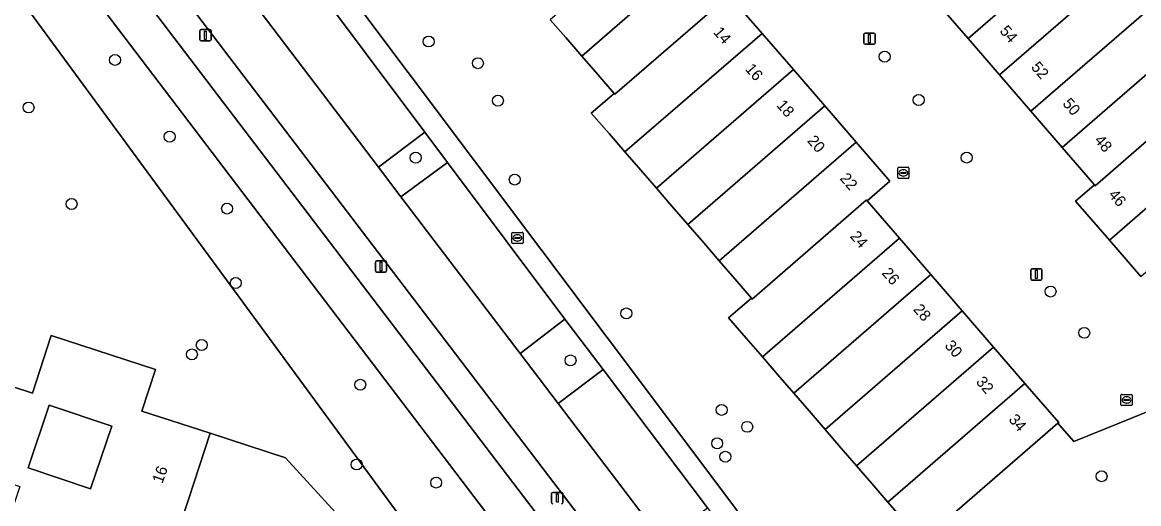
# Model space of a CAD drawing. Extents: x 156661 to 157576, y 383570 to 384425.
# Drawn here: x 156857.2 to 156956.8, y 384208.3 to 384251.2 of the extents above; entities that cross this region are included whole.
import ezdxf

# ---------------------------------------------------------------- set-up
doc = ezdxf.new("R2010")
doc.units = 0
for name, color, linetype in [('IMGEO_Berm_groen', 7, 'Continuous'), ('IMGEO_Boom', 7, 'Continuous'), ('IMGEO_Brandkraan', 7, 'Continuous'), ('IMGEO_Erf', 7, 'Continuous'), ('IMGEO_Fietspad_gesloten', 7, 'Continuous'), ('IMGEO_Groenvoorziening', 7, 'Continuous'), ('IMGEO_Lichtmast', 7, 'Continuous'), ('IMGEO_Muur', 7, 'Continuous'), ('IMGEO_Pand', 7, 'Continuous'), ('IMGEO_Pand_nummerreeks', 7, 'Continuous'), ('IMGEO_Parkeervlak_open', 7, 'Continuous'), ('IMGEO_Rijbaan_lokaal_gesloten', 7, 'Continuous'), ('IMGEO_Rioolput', 7, 'Continuous'), ('IMGEO_Voetpad_halfverhard', 7, 'Continuous'), ('IMGEO_Voetpad_open', 7, 'Continuous')]:
    doc.layers.add(name, color=color, linetype=linetype)

msp = doc.modelspace()

# ---------------------------------------------------------------- linework, layer by layer
at = {"layer": 'IMGEO_Berm_groen'}
msp.add_lwpolyline([(156867.867, 384253.653), (156927.81, 384174.952), (156945.927, 384151.336), (156948.198, 384153.058), (156947.883, 384153.474), (156869.636, 384256.091)], dxfattribs=at)
for points in [[(156895.163, 384238.727), (156893.129, 384241.435), (156888.996, 384238.303), (156891.001, 384235.643)], [(156905.644, 384224.752), (156901.645, 384221.683), (156905.044, 384217.212), (156909.04, 384220.251)]]:
    msp.add_lwpolyline(points, close=True, dxfattribs=at)
at = {"layer": 'IMGEO_Boom'}
for centre in [(156893.475, 384249.51), (156865.482, 384247.868), (156934.175, 384248.153), (156897.869, 384247.575), (156899.659, 384244.232), (156937.213, 384244.294), (156857.768, 384243.623), (156870.364, 384241.022), (156892.313, 384239.149), (156941.494, 384239.152), (156901.161, 384237.192), (156861.609, 384235.014), (156875.489, 384234.602), (156876.26, 384227.968), (156948.982, 384227.205), (156911.121, 384225.255), (156951.985, 384223.521), (156873.226, 384222.435), (156872.344, 384221.592), (156906.138, 384221.057), (156887.37, 384218.887), (156919.623, 384216.642), (156921.906, 384215.136), (156919.227, 384213.661), (156919.951, 384212.466), (156887.051, 384211.775), (156894.147, 384210.162), (156953.531, 384210.728)]:
    msp.add_circle(centre, 0.489, dxfattribs=at)
at = {"layer": 'IMGEO_Brandkraan'}
for p, q in [((156935.344, 384237.363), (156935.344, 384238.215)), ((156935.419, 384238.289), (156936.271, 384238.289)), ((156935.603, 384237.783), (156935.603, 384237.795)), ((156936.041, 384237.746), (156935.643, 384237.746)), ((156935.646, 384237.832), (156936.044, 384237.832)), ((156935.855, 384237.509), (156935.83, 384237.509)), ((156935.832, 384238.069), (156935.857, 384238.069)), ((156936.087, 384237.795), (156936.087, 384237.783)), ((156936.345, 384238.215), (156936.345, 384237.363)), ((156936.271, 384237.289), (156935.419, 384237.289)), ((156900.895, 384231.56), (156900.895, 384232.412)), ((156900.97, 384232.486), (156901.822, 384232.486)), ((156901.896, 384232.412), (156901.896, 384231.56)), ((156901.822, 384231.486), (156900.97, 384231.486)), ((156901.154, 384231.98), (156901.154, 384231.992)), ((156901.592, 384231.943), (156901.194, 384231.943)), ((156901.197, 384232.029), (156901.595, 384232.029)), ((156901.406, 384231.706), (156901.381, 384231.706)), ((156901.383, 384232.266), (156901.408, 384232.266)), ((156901.638, 384231.992), (156901.638, 384231.98))]:
    msp.add_line(p, q, dxfattribs=at)
for points in [[(156935.344, 384237.363), (156935.344, 384238.215)], [(156935.419, 384238.289), (156936.271, 384238.289)], [(156936.345, 384238.215), (156936.345, 384237.363)], [(156936.271, 384237.289), (156935.419, 384237.289)], [(156900.895, 384231.56), (156900.895, 384232.412)], [(156900.97, 384232.486), (156901.822, 384232.486)], [(156901.896, 384232.412), (156901.896, 384231.56)], [(156901.822, 384231.486), (156900.97, 384231.486)]]:
    msp.add_lwpolyline(points, dxfattribs=at)
for centre, radius, start, end in [((156935.421, 384238.213), 0.0765, 91.55205, 178.44795), ((156935.421, 384238.213), 0.0765, 91.55205, 178.44795), ((156935.421, 384237.365), 0.0765, 181.55205, 268.44795), ((156935.421, 384237.365), 0.0765, 181.55205, 268.44795), ((156935.643, 384237.792), 0.0403, 85.87752, 175.75265), ((156935.64, 384237.782), 0.0366, 178.93798, 274.71019), ((156936.044, 384237.789), 0.043, 264.86636, 352.45326), ((156936.048, 384237.794), 0.0386, 1.73085, 96.63898), ((156936.269, 384238.213), 0.0765, 1.55205, 88.44795), ((156936.269, 384238.213), 0.0765, 1.55205, 88.44795), ((156936.269, 384237.365), 0.0765, 271.55205, 358.44795), ((156936.269, 384237.365), 0.0765, 271.55205, 358.44795), ((156900.972, 384232.41), 0.0765, 91.55205, 178.44795), ((156900.972, 384232.41), 0.0765, 91.55205, 178.44795), ((156901.82, 384232.41), 0.0765, 1.55205, 88.44795), ((156901.82, 384232.41), 0.0765, 1.55205, 88.44795), ((156900.972, 384231.562), 0.0765, 181.55205, 268.44795), ((156900.972, 384231.562), 0.0765, 181.55205, 268.44795), ((156901.194, 384231.989), 0.0403, 85.87752, 175.75265), ((156901.191, 384231.979), 0.0366, 178.93798, 274.71019), ((156901.595, 384231.986), 0.043, 264.86636, 352.45326), ((156901.599, 384231.991), 0.0386, 1.73085, 96.63898), ((156901.82, 384231.562), 0.0765, 271.55205, 358.44795), ((156901.82, 384231.562), 0.0765, 271.55205, 358.44795)]:
    msp.add_arc(centre, radius, start, end, dxfattribs=at)
for centre, major_axis, ratio, start_param, end_param in [((156935.831, 384237.789), (-0.387, 0.002), 0.722429, 4.712389, 7.853982), ((156935.856, 384237.789), (-0.39, 0.002), 0.717154, 1.570796, 4.712389), ((156901.382, 384231.986), (-0.387, 0.002), 0.722429, 4.712389, 7.853982), ((156901.407, 384231.986), (-0.39, 0.002), 0.717154, 1.570796, 4.712389)]:
    msp.add_ellipse(centre, major_axis=major_axis, ratio=ratio, start_param=start_param, end_param=end_param, dxfattribs=at)
at = {"layer": 'IMGEO_Erf'}
msp.add_lwpolyline([(156865.185, 384215.181), (156859.6, 384217.062), (156857.719, 384211.478), (156863.304, 384209.597)], close=True, dxfattribs=at)
for points in [[(156873.961, 384214.559), (156872.032, 384208.65), (156870.925, 384205.255), (156867.13, 384206.495), (156866.597, 384204.873), (156871.527, 384203.266), (156872.855, 384199.253), (156873.276, 384197.981), (156875.087, 384198.385)], [(156878.469, 384198.871), (156880.897, 384199.085), (156887.053, 384199.698), (156887.401, 384205.04), (156880.686, 384212.359), (156873.961, 384214.559)]]:
    msp.add_lwpolyline(points, dxfattribs=at)
at = {"layer": 'IMGEO_Fietspad_gesloten'}
for points in [[(156867.867, 384253.653), (156865.71, 384256.504), (156841.833, 384287.919), (156840.64, 384289.505), (156837.709, 384287.416), (156838.979, 384285.829), (156848.127, 384273.808), (156849.254, 384272.327), (156925.032, 384172.754), (156949.045, 384141.371)], [(156950.51, 384145.361), (156946.909, 384150.056), (156945.927, 384151.336), (156927.81, 384174.952), (156867.867, 384253.653)]]:
    msp.add_lwpolyline(points, dxfattribs=at)
at = {"layer": 'IMGEO_Groenvoorziening'}
for points in [[(156903.581, 384283.18), (156903.248, 384282.862), (156906.505, 384279.09), (156884.305, 384259.85), (156881.05, 384263.616), (156879.806, 384262.53), (156939.02, 384183.696)], [(156949.045, 384141.371), (156925.032, 384172.754), (156849.254, 384272.327)], [(156848.981, 384271.579), (156849.06, 384268.625), (156849.604, 384262.282), (156851.427, 384260.941), (156896.18, 384200.013), (156920.073, 384163.8), (156911.353, 384157.536), (156914.369, 384156.907), (156913.042, 384150.679), (156916.959, 384149.844), (156920.928, 384148.664), (156920.951, 384146.515), (156920.715, 384143.965), (156920.467, 384142.161), (156919.737, 384139.785), (156918.56, 384137.15), (156917.618, 384135.197), (156916.768, 384133.516), (156911.324, 384124.31)], [(156854.296, 384219.378), (156858.108, 384218.134), (156859.786, 384223.277), (156869.084, 384220.243), (156867.877, 384216.545), (156873.961, 384214.559), (156880.686, 384212.359), (156887.401, 384205.04), (156887.053, 384199.698), (156888.801, 384199.741), (156888.846, 384198.97), (156889.009, 384196.195), (156896.18, 384200.013), (156851.427, 384260.941)], [(156935.882, 384206.783), (156934.463, 384208.423), (156933.038, 384210.07), (156931.658, 384211.665), (156930.276, 384213.263), (156928.853, 384214.907), (156927.432, 384216.55), (156926.055, 384218.142), (156924.641, 384219.776), (156923.257, 384221.376), (156921.821, 384223.035), (156920.243, 384224.86), (156921.276, 384225.74), (156922.298, 384226.61), (156920.796, 384228.343), (156919.417, 384229.935), (156918.022, 384231.544), (156916.608, 384233.177), (156915.177, 384234.828), (156913.799, 384236.419), (156912.406, 384238.026), (156910.997, 384239.653), (156909.575, 384241.293), (156907.985, 384243.129), (156910.024, 384244.879), (156908.56, 384246.569), (156907.137, 384248.212), (156905.709, 384249.86), (156904.328, 384251.453)], [(156958.843, 384216.97), (156951.07, 384213.826), (156949.633, 384215.464), (156937.483, 384204.932)]]:
    msp.add_lwpolyline(points, dxfattribs=at)
at = {"layer": 'IMGEO_Lichtmast'}
for p, q in [((156873.061, 384249.669), (156873.061, 384250.469)), ((156873.061, 384250.469), (156873.061, 384249.669)), ((156873.161, 384250.569), (156873.951, 384250.569)), ((156873.951, 384250.569), (156873.161, 384250.569)), ((156874.051, 384250.469), (156874.051, 384249.669)), ((156874.051, 384249.669), (156874.051, 384250.469)), ((156873.951, 384249.569), (156873.161, 384249.569)), ((156873.161, 384249.569), (156873.951, 384249.569)), ((156932.323, 384249.359), (156932.323, 384250.159)), ((156932.323, 384250.159), (156932.323, 384249.359)), ((156932.423, 384250.259), (156933.213, 384250.259)), ((156933.213, 384250.259), (156932.423, 384250.259)), ((156933.313, 384250.159), (156933.313, 384249.359)), ((156933.313, 384249.359), (156933.313, 384250.159)), ((156933.213, 384249.259), (156932.423, 384249.259)), ((156932.423, 384249.259), (156933.213, 384249.259)), ((156888.731, 384229.037), (156888.731, 384229.837)), ((156888.731, 384229.837), (156888.731, 384229.037)), ((156888.831, 384229.937), (156889.621, 384229.937)), ((156889.621, 384229.937), (156888.831, 384229.937)), ((156889.721, 384229.837), (156889.721, 384229.037)), ((156889.721, 384229.037), (156889.721, 384229.837)), ((156889.621, 384228.937), (156888.831, 384228.937)), ((156888.831, 384228.937), (156889.621, 384228.937)), ((156947.216, 384228.328), (156947.216, 384229.128)), ((156947.216, 384229.128), (156947.216, 384228.328)), ((156947.316, 384229.228), (156948.106, 384229.228)), ((156948.106, 384229.228), (156947.316, 384229.228)), ((156948.206, 384229.128), (156948.206, 384228.328)), ((156948.206, 384228.328), (156948.206, 384229.128)), ((156948.106, 384228.228), (156947.316, 384228.228)), ((156947.316, 384228.228), (156948.106, 384228.228)), ((156904.453, 384208.381), (156904.453, 384209.181)), ((156904.453, 384209.181), (156904.453, 384208.381)), ((156904.553, 384209.281), (156905.343, 384209.281)), ((156905.343, 384209.281), (156904.553, 384209.281)), ((156905.443, 384209.181), (156905.443, 384208.381)), ((156905.443, 384208.381), (156905.443, 384209.181))]:
    msp.add_line(p, q, dxfattribs=at)
for points in [[(156873.481, 384250.444), (156873.631, 384250.444), (156873.631, 384249.694), (156873.481, 384249.694), (156873.481, 384250.444)], [(156932.743, 384250.134), (156932.893, 384250.134), (156932.893, 384249.384), (156932.743, 384249.384), (156932.743, 384250.134)], [(156889.151, 384229.812), (156889.301, 384229.812), (156889.301, 384229.062), (156889.151, 384229.062), (156889.151, 384229.812)], [(156947.636, 384229.103), (156947.786, 384229.103), (156947.786, 384228.353), (156947.636, 384228.353), (156947.636, 384229.103)], [(156904.873, 384209.156), (156905.023, 384209.156), (156905.023, 384208.406), (156904.873, 384208.406), (156904.873, 384209.156)]]:
    msp.add_lwpolyline(points, dxfattribs=at)
for centre, start, end in [((156873.161, 384250.469), 90, 180), ((156873.161, 384250.469), 90, 180), ((156873.951, 384250.469), 0, 90), ((156873.951, 384250.469), 360, 90), ((156873.161, 384249.669), 180, 270), ((156873.161, 384249.669), 180, 270), ((156873.951, 384249.669), 270, 0), ((156873.951, 384249.669), 270, 0), ((156932.423, 384250.159), 90, 180), ((156932.423, 384250.159), 90, 180), ((156932.423, 384249.359), 180, 270), ((156932.423, 384249.359), 180, 270), ((156933.213, 384250.159), 0, 90), ((156933.213, 384250.159), 360, 90), ((156933.213, 384249.359), 270, 0), ((156933.213, 384249.359), 270, 0), ((156888.831, 384229.837), 90, 180), ((156888.831, 384229.837), 90, 180), ((156889.621, 384229.837), 0, 90), ((156889.621, 384229.837), 360, 90), ((156888.831, 384229.037), 180, 270), ((156888.831, 384229.037), 180, 270), ((156889.621, 384229.037), 270, 0), ((156889.621, 384229.037), 270, 0), ((156947.316, 384229.128), 90, 180), ((156947.316, 384229.128), 90, 180), ((156948.106, 384229.128), 0, 90), ((156948.106, 384229.128), 360, 90), ((156947.316, 384228.328), 180, 270), ((156947.316, 384228.328), 180, 270), ((156948.106, 384228.328), 270, 0), ((156948.106, 384228.328), 270, 0), ((156904.553, 384209.181), 90, 180), ((156904.553, 384209.181), 90, 180), ((156905.343, 384209.181), 0, 90), ((156905.343, 384209.181), 360, 90), ((156904.553, 384208.381), 180, 270), ((156904.553, 384208.381), 180, 270), ((156905.343, 384208.381), 270, 0), ((156905.343, 384208.381), 270, 0)]:
    msp.add_arc(centre, 0.1, start, end, dxfattribs=at)
at = {"layer": 'IMGEO_Muur'}
msp.add_lwpolyline([(156968.443, 384215.362), (156965.076, 384212.541), (156958.843, 384216.97), (156951.07, 384213.826), (156949.633, 384215.464)], dxfattribs=at)
at = {"layer": 'IMGEO_Pand'}
for points in [[(156951.063, 384263.597), (156938.813, 384253.005), (156941.619, 384249.764), (156953.864, 384260.365), (156952.468, 384261.976)], [(156916.555, 384262.053), (156904.328, 384251.453), (156905.709, 384249.86), (156907.137, 384248.212), (156919.359, 384258.813)], [(156953.864, 384260.365), (156941.619, 384249.764), (156944.424, 384246.522), (156956.664, 384257.133), (156955.252, 384258.763)], [(156920.35, 384253.561), (156922.366, 384255.339), (156919.359, 384258.813), (156907.137, 384248.212), (156908.56, 384246.569), (156910.024, 384244.879), (156910.089, 384244.803), (156920.285, 384253.637)], [(156959.465, 384253.901), (156958.073, 384255.507), (156956.664, 384257.133), (156944.424, 384246.522), (156947.224, 384243.288)], [(156920.35, 384253.561), (156920.285, 384253.637), (156910.089, 384244.803), (156910.024, 384244.879), (156907.985, 384243.129), (156909.575, 384241.293), (156910.997, 384239.653), (156923.227, 384250.237)], [(156950.03, 384240.046), (156962.265, 384250.669), (156960.852, 384252.3), (156959.465, 384253.901), (156947.224, 384243.288)], [(156950.03, 384240.046), (156952.901, 384236.729), (156952.972, 384236.646), (156963.494, 384245.788), (156963.566, 384245.705), (156965.282, 384247.188), (156963.682, 384249.034), (156962.265, 384250.669)], [(156913.799, 384236.419), (156926.025, 384247.004), (156923.227, 384250.237), (156910.997, 384239.653), (156912.406, 384238.026)], [(156916.608, 384233.177), (156928.83, 384243.763), (156926.025, 384247.004), (156913.799, 384236.419), (156915.177, 384234.828)], [(156954.226, 384231.79), (156966.445, 384242.38), (156965.048, 384243.993), (156963.566, 384245.705), (156963.494, 384245.788), (156952.972, 384236.646), (156952.901, 384236.729), (156951.211, 384235.273)], [(156916.608, 384233.177), (156918.022, 384231.544), (156919.417, 384229.935), (156931.629, 384240.53), (156928.83, 384243.763)], [(156954.226, 384231.79), (156957.025, 384228.555), (156969.253, 384239.138), (156967.882, 384240.721), (156966.445, 384242.38)], [(156931.629, 384240.53), (156919.417, 384229.935), (156920.796, 384228.343), (156922.298, 384226.61), (156922.363, 384226.534), (156932.537, 384235.37), (156932.609, 384235.287), (156934.643, 384237.047)], [(156935.487, 384231.961), (156932.609, 384235.287), (156932.537, 384235.37), (156922.363, 384226.534), (156922.298, 384226.61), (156921.276, 384225.74), (156920.243, 384224.86), (156921.821, 384223.035), (156923.257, 384221.376)], [(156926.055, 384218.142), (156938.286, 384228.726), (156935.487, 384231.961), (156923.257, 384221.376), (156924.641, 384219.776)], [(156928.853, 384214.907), (156941.086, 384225.491), (156938.286, 384228.726), (156926.055, 384218.142), (156927.432, 384216.55)], [(156928.853, 384214.907), (156930.276, 384213.263), (156931.658, 384211.665), (156943.893, 384222.249), (156941.086, 384225.491)], [(156873.961, 384214.559), (156867.877, 384216.545), (156869.084, 384220.243), (156859.786, 384223.277), (156858.108, 384218.134), (156854.296, 384219.378), (156851.734, 384211.527), (156856.974, 384209.822), (156855.917, 384206.59), (156866.069, 384203.268), (156866.597, 384204.873), (156867.13, 384206.495), (156870.925, 384205.255), (156872.032, 384208.65)], [(156931.658, 384211.665), (156933.038, 384210.07), (156934.463, 384208.423), (156946.692, 384219.014), (156943.893, 384222.249)], [(156934.463, 384208.423), (156935.882, 384206.783), (156937.483, 384204.932), (156949.633, 384215.464), (156949.708, 384215.53), (156946.692, 384219.014)], [(156863.304, 384209.597), (156857.719, 384211.478), (156859.6, 384217.062), (156865.185, 384215.181)]]:
    msp.add_lwpolyline(points, close=True, dxfattribs=at)
at = {"layer": 'IMGEO_Parkeervlak_open'}
for points in [[(156878.44, 384252.173), (156888.996, 384238.303), (156893.129, 384241.435), (156882.665, 384255.414)], [(156891.001, 384235.643), (156901.645, 384221.683), (156905.644, 384224.752), (156895.163, 384238.727)], [(156914.397, 384204.906), (156918.348, 384207.896), (156909.04, 384220.251), (156905.044, 384217.212)]]:
    msp.add_lwpolyline(points, close=True, dxfattribs=at)
at = {"layer": 'IMGEO_Rijbaan_lokaal_gesloten'}
for points in [[(156876.48, 384254.755), (156868.186, 384265.651), (156860.937, 384275.173), (156857.345, 384272.328), (156868.344, 384257.78), (156869.636, 384256.091), (156947.883, 384153.474), (156948.198, 384153.058), (156949.137, 384151.82), (156967.768, 384127.243)], [(156978.939, 384120.025), (156978.024, 384121.227), (156977.753, 384121.583), (156976.126, 384123.722), (156968.544, 384133.691), (156965.332, 384137.913), (156955.947, 384150.252), (156954.053, 384152.742), (156952.237, 384155.208), (156949.248, 384159.24), (156941.651, 384169.047), (156938.611, 384173.044), (156935.139, 384177.608), (156933.628, 384179.594), (156922.806, 384193.826), (156916.761, 384201.782), (156914.397, 384204.906), (156905.044, 384217.212), (156901.645, 384221.683), (156891.001, 384235.643), (156888.996, 384238.303), (156878.44, 384252.173), (156876.735, 384254.42)]]:
    msp.add_lwpolyline(points, dxfattribs=at)
at = {"layer": 'IMGEO_Rioolput'}
for p, q in [((156955.264, 384217.108), (156955.264, 384217.96)), ((156955.339, 384218.034), (156956.191, 384218.034)), ((156955.523, 384217.528), (156955.523, 384217.54)), ((156955.961, 384217.491), (156955.563, 384217.491)), ((156955.566, 384217.577), (156955.964, 384217.577)), ((156955.752, 384217.814), (156955.777, 384217.814)), ((156956.007, 384217.54), (156956.007, 384217.528)), ((156956.265, 384217.96), (156956.265, 384217.108)), ((156956.191, 384217.034), (156955.339, 384217.034)), ((156955.775, 384217.254), (156955.75, 384217.254))]:
    msp.add_line(p, q, dxfattribs=at)
for points in [[(156955.264, 384217.108), (156955.264, 384217.96)], [(156955.339, 384218.034), (156956.191, 384218.034)], [(156956.265, 384217.96), (156956.265, 384217.108)], [(156956.191, 384217.034), (156955.339, 384217.034)]]:
    msp.add_lwpolyline(points, dxfattribs=at)
for centre, radius, start, end in [((156955.341, 384217.958), 0.0765, 91.55205, 178.44795), ((156955.341, 384217.958), 0.0765, 91.55205, 178.44795), ((156955.563, 384217.537), 0.0403, 85.87752, 175.75265), ((156955.56, 384217.527), 0.0366, 178.93798, 274.71019), ((156955.964, 384217.534), 0.043, 264.86636, 352.45326), ((156955.968, 384217.539), 0.0386, 1.73085, 96.63898), ((156956.189, 384217.958), 0.0765, 1.55205, 88.44795), ((156956.189, 384217.958), 0.0765, 1.55205, 88.44795), ((156955.341, 384217.11), 0.0765, 181.55205, 268.44795), ((156955.341, 384217.11), 0.0765, 181.55205, 268.44795), ((156956.189, 384217.11), 0.0765, 271.55205, 358.44795), ((156956.189, 384217.11), 0.0765, 271.55205, 358.44795)]:
    msp.add_arc(centre, radius, start, end, dxfattribs=at)
for centre, major_axis, ratio, start_param, end_param in [((156955.751, 384217.534), (-0.387, 0.002), 0.722429, 4.712389, 7.853982), ((156955.776, 384217.534), (-0.39, 0.002), 0.717154, 1.570796, 4.712389)]:
    msp.add_ellipse(centre, major_axis=major_axis, ratio=ratio, start_param=start_param, end_param=end_param, dxfattribs=at)
at = {"layer": 'IMGEO_Voetpad_halfverhard'}
for points in [[(156920.35, 384253.561), (156923.227, 384250.237), (156926.025, 384247.004), (156928.83, 384243.763), (156931.629, 384240.53), (156934.643, 384237.047), (156932.609, 384235.287), (156935.487, 384231.961), (156938.286, 384228.726), (156941.086, 384225.491), (156943.893, 384222.249), (156946.692, 384219.014), (156949.708, 384215.53), (156949.633, 384215.464), (156951.07, 384213.826), (156958.843, 384216.97)], [(156957.025, 384228.555), (156954.226, 384231.79), (156951.211, 384235.273), (156952.901, 384236.729), (156950.03, 384240.046), (156947.224, 384243.288), (156944.424, 384246.522), (156941.619, 384249.764), (156938.813, 384253.005)]]:
    msp.add_lwpolyline(points, dxfattribs=at)
at = {"layer": 'IMGEO_Voetpad_open'}
for points in [[(156983.009, 384125.143), (156960.044, 384155.717), (156957.136, 384159.589), (156954.003, 384163.76), (156953.814, 384164.012), (156946.64, 384173.562), (156943.34, 384177.955), (156939.02, 384183.696), (156879.806, 384262.53), (156876.187, 384267.345), (156852.753, 384298.627)], [(156852.393, 384295.853), (156865.294, 384278.622), (156874.701, 384266.057), (156878.321, 384261.237), (156882.665, 384255.414), (156893.129, 384241.435), (156895.163, 384238.727), (156905.644, 384224.752), (156909.04, 384220.251), (156918.348, 384207.896), (156920.708, 384204.77), (156926.719, 384196.787), (156937.458, 384182.455), (156938.971, 384180.443), (156942.416, 384175.861), (156945.427, 384171.858), (156952.69, 384162.198), (156954.942, 384159.203), (156957.791, 384155.414), (156959.593, 384153.019), (156968.907, 384140.631), (156972.116, 384136.364), (156979.61, 384126.397)]]:
    msp.add_lwpolyline(points, dxfattribs=at)

# ---------------------------------------------------------------- texts
at = {"layer": 'IMGEO_Pand_nummerreeks'}
for s, rotation, p in [('14', 310.87775, (156918.829, 384250.306)), ('54', 310.87649, (156944.388, 384250.415)), ('16', 310.87775, (156921.667, 384247.027)), ('52', 310.87649, (156947.186, 384247.182)), ('50', 310.87649, (156949.995, 384243.936)), ('18', 310.87775, (156924.47, 384243.788)), ('20', 310.87775, (156927.213, 384240.62)), ('48', 310.87649, (156952.834, 384240.657)), ('22', 310.87775, (156930.113, 384237.269)), ('46', 310.87412, (156954.085, 384235.803)), ('24', 310.87625, (156931.029, 384232.1)), ('26', 310.87625, (156933.868, 384228.82)), ('28', 310.87625, (156936.669, 384225.583)), ('30', 310.87625, (156939.473, 384222.344)), ('32', 310.87625, (156942.269, 384219.113)), ('34', 310.87625, (156945.181, 384215.748)), ('16', 70.35178, (156869.71, 384210.018))]:
    msp.add_text(s, height=1, rotation=rotation, dxfattribs=at).set_placement(p)

doc.saveas('drawing.dxf')
